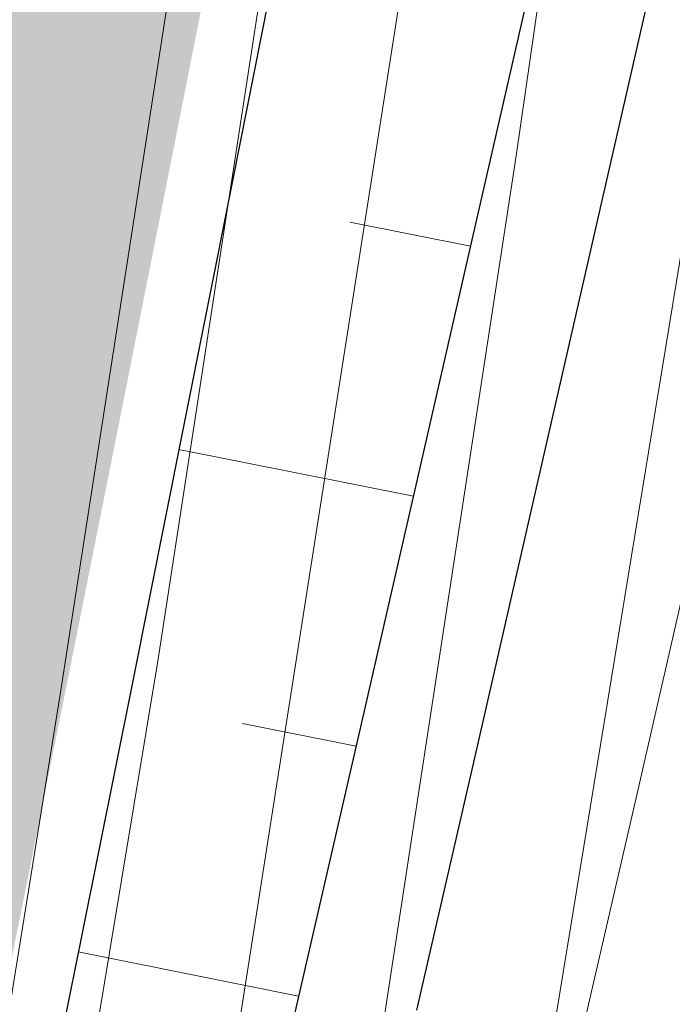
# Model space of a CAD drawing. Header units: metres. Extents: x 102313 to 104557, y 415820 to 422103.
# Tile 760 of 865: x 103780 to 103793, y 419448 to 419467. Entities that reach past the tile are written whole.
import ezdxf

# ---------------------------------------------------------------- set-up
doc = ezdxf.new("R2010")
doc.units = ezdxf.units.M
doc.header["$MEASUREMENT"] = 0
doc.linetypes.add('DGN Style 5', pattern=[84.730388, 36.313023, -48.417365])
doc.linetypes.add('KG-GV', pattern=[42, 12, -6, 0, -6, 12, -6])
for name, color, linetype, lineweight in [('00-50m-Bowgr-markering rijstrook', 4, 'DGN Style 5', 0), ('N-WE-GW-GRONDWERK-G', 3, 'Continuous', 30), ('N-WE-GW-GRONDWERK_KRUIN-G', 3, 'Continuous', 30), ('N-WE-GW-TALUDARCERING-G', 90, 'Continuous', 13), ('N-WE-KG-GRONDVERWERVING-G', 130, 'KG-GV', 30), ('N-WE-VH-KANTVERHARDING-GD', 6, 'Continuous', 30), ('Oever_slootkant', 92, 'Continuous', 0), ('Terrein_onbegroeid', 94, 'Continuous', 0), ('water', 2, 'Continuous', 0)]:
    doc.layers.add(name, color=color, linetype=linetype, lineweight=lineweight)

msp = doc.modelspace()

# ---------------------------------------------------------------- linework, layer by layer
at = {"layer": '00-50m-Bowgr-markering rijstrook', "flags": 128}
msp.add_lwpolyline([(103905.514, 420045.784), (103904.698, 420040.858), (103903.88, 420035.933), (103903.059, 420031.008), (103902.236, 420026.084), (103901.411, 420021.16), (103900.583, 420016.236), (103899.753, 420011.313), (103899.224, 420008.191), (103898.92, 420006.391), (103898.084, 420001.468), (103897.246, 419996.547), (103896.406, 419991.625), (103895.563, 419986.705), (103894.718, 419981.784), (103893.87, 419976.864), (103893.019, 419971.945), (103892.618, 419969.629), (103892.166, 419967.026), (103891.311, 419962.107), (103890.453, 419957.189), (103889.592, 419952.271), (103888.729, 419947.353), (103887.864, 419942.437), (103886.996, 419937.52), (103886.125, 419932.604), (103885.252, 419927.688), (103884.376, 419922.773), (103883.498, 419917.859), (103882.618, 419912.944), (103881.735, 419908.031), (103880.849, 419903.117), (103879.961, 419898.204), (103879.07, 419893.292), (103878.177, 419888.38), (103877.281, 419883.468), (103876.383, 419878.557), (103875.483, 419873.647), (103874.579, 419868.737), (103873.674, 419863.827), (103872.765, 419858.918), (103871.855, 419854.009), (103870.942, 419849.101), (103870.242, 419844.153), (103869.539, 419839.205), (103868.834, 419834.257), (103868.126, 419829.31), (103867.416, 419824.363), (103866.703, 419819.416), (103865.988, 419814.469), (103865.27, 419809.523), (103864.55, 419804.577), (103863.827, 419799.631), (103863.101, 419794.685), (103862.373, 419789.74), (103861.643, 419784.795), (103860.91, 419779.85), (103860.174, 419774.906), (103859.436, 419769.961), (103858.695, 419765.017), (103857.952, 419760.074), (103857.245, 419756.467), (103856.99, 419755.172), (103856.027, 419750.272), (103855.06, 419745.371), (103854.922, 419744.671), (103854.092, 419740.472), (103853.121, 419735.573), (103852.147, 419730.674), (103851.171, 419725.776), (103850.192, 419720.878), (103849.211, 419715.981), (103848.227, 419711.084), (103847.241, 419706.188), (103846.252, 419701.292), (103845.261, 419696.397), (103844.267, 419691.502), (103843.271, 419686.608), (103842.272, 419681.714), (103841.271, 419676.821), (103840.267, 419671.929), (103839.261, 419667.037), (103838.252, 419662.145), (103837.241, 419657.254), (103836.227, 419652.363), (103835.211, 419647.473), (103834.192, 419642.584), (103833.171, 419637.695), (103832.148, 419632.806), (103831.121, 419627.918), (103830.093, 419623.031), (103829.061, 419618.144), (103828.028, 419613.257), (103826.992, 419608.372), (103825.953, 419603.486), (103824.912, 419598.601), (103823.868, 419593.717), (103822.822, 419588.833), (103821.773, 419583.95), (103820.722, 419579.068), (103819.668, 419574.185), (103818.612, 419569.304), (103817.554, 419564.423), (103816.493, 419559.542), (103815.429, 419554.662), (103814.363, 419549.783), (103813.294, 419544.904), (103813.293, 419544.9), (103812.223, 419540.026), (103811.15, 419535.148), (103810.073, 419530.271), (103808.995, 419525.394), (103807.914, 419520.518), (103806.83, 419515.642), (103805.744, 419510.767), (103804.656, 419505.893), (103803.565, 419501.019), (103802.471, 419496.145), (103801.375, 419491.273), (103800.277, 419486.4), (103799.176, 419481.529), (103798.072, 419476.658), (103796.966, 419471.787), (103795.858, 419466.917), (103794.747, 419462.048), (103793.633, 419457.179), (103792.518, 419452.311), (103791.399, 419447.443), (103790.278, 419442.576), (103789.155, 419437.709), (103788.029, 419432.843), (103786.901, 419427.978), (103785.77, 419423.113), (103784.637, 419418.249), (103783.501, 419413.385), (103782.363, 419408.522), (103781.222, 419403.659), (103780.079, 419398.797), (103778.933, 419393.936), (103777.785, 419389.075), (103776.561, 419384.232), (103775.335, 419379.39), (103774.106, 419374.549), (103772.875, 419369.708), (103771.642, 419364.868), (103770.406, 419360.028), (103769.24, 419355.172), (103769.157, 419354.826), (103768.072, 419350.316), (103766.902, 419345.461), (103765.729, 419340.606), (103764.553, 419335.752), (103763.375, 419330.899), (103762.195, 419326.046), (103761.012, 419321.194), (103759.827, 419316.342), (103758.639, 419311.491), (103757.449, 419306.641), (103756.256, 419301.791), (103755.06, 419296.942), (103753.863, 419292.093), (103752.663, 419287.245), (103751.46, 419282.398), (103750.255, 419277.551), (103749.047, 419272.705), (103747.837, 419267.86), (103746.624, 419263.015), (103745.409, 419258.17), (103744.192, 419253.327), (103742.972, 419248.484), (103741.749, 419243.641), (103740.524, 419238.8), (103739.297, 419233.959), (103738.067, 419229.118), (103736.834, 419224.278), (103735.6, 419219.439), (103734.362, 419214.6), (103733.122, 419209.762), (103731.88, 419204.925), (103730.635, 419200.088), (103729.388, 419195.252), (103728.138, 419190.417), (103727.152, 419186.606), (103726.886, 419185.582), (103725.632, 419180.747), (103724.375, 419175.913), (103723.116, 419171.08), (103721.855, 419166.247), (103721.676, 419165.562), (103720.591, 419161.414), (103719.325, 419156.582), (103718.057, 419151.751), (103716.787, 419146.92), (103715.515, 419142.09), (103714.24, 419137.261), (103712.963, 419132.432), (103711.684, 419127.604), (103710.403, 419122.776), (103709.119, 419117.949), (103707.833, 419113.122), (103706.545, 419108.296), (103705.255, 419103.471), (103703.963, 419098.646), (103702.668, 419093.822), (103701.371, 419088.999), (103700.072, 419084.176), (103698.77, 419079.353), (103697.467, 419074.532), (103696.161, 419069.711), (103694.853, 419064.89), (103693.543, 419060.07), (103692.23, 419055.251), (103690.915, 419050.432), (103689.599, 419045.614), (103688.279, 419040.796), (103686.958, 419035.979), (103685.634, 419031.163), (103684.309, 419026.347), (103682.981, 419021.532), (103681.65, 419016.718), (103680.318, 419011.904), (103678.983, 419007.091), (103677.646, 419002.278), (103676.307, 418997.466), (103674.966, 418992.655), (103673.622, 418987.844), (103672.276, 418983.034), (103670.928, 418978.225), (103669.578, 418973.416), (103668.225, 418968.607), (103666.871, 418963.8), (103665.514, 418958.993), (103664.155, 418954.186), (103662.793, 418949.381), (103661.43, 418944.575), (103660.064, 418939.771), (103658.696, 418934.967), (103657.326, 418930.164), (103655.954, 418925.361), (103654.579, 418920.559), (103653.202, 418915.758), (103651.823, 418910.957), (103650.442, 418906.157), (103649.058, 418901.358), (103647.673, 418896.559), (103646.285, 418891.761), (103644.894, 418886.963), (103643.502, 418882.166), (103642.108, 418877.37), (103640.711, 418872.575), (103639.312, 418867.78), (103637.911, 418862.985), (103636.507, 418858.192), (103635.102, 418853.399), (103633.694, 418848.606), (103632.284, 418843.815), (103630.872, 418839.024), (103629.457, 418834.233), (103628.04, 418829.443), (103626.622, 418824.654), (103625.2, 418819.866), (103623.777, 418815.078), (103622.352, 418810.291), (103620.924, 418805.505), (103619.494, 418800.719), (103618.062, 418795.934), (103616.628, 418791.149), (103615.67, 418787.959), (103615.191, 418786.365), (103613.752, 418781.582), (103612.311, 418776.8), (103610.868, 418772.018), (103609.423, 418767.237), (103607.975, 418762.456), (103606.525, 418757.676), (103605.073, 418752.897), (103603.619, 418748.119), (103602.163, 418743.341), (103600.704, 418738.564), (103599.243, 418733.787), (103597.78, 418729.011), (103596.315, 418724.236), (103594.848, 418719.462), (103593.378, 418714.688), (103591.906, 418709.915), (103590.432, 418705.143), (103588.956, 418700.371), (103587.478, 418695.6), (103585.997, 418690.829), (103584.514, 418686.06), (103583.029, 418681.291), (103581.542, 418676.522), (103580.053, 418671.755), (103578.561, 418666.988), (103577.067, 418662.222), (103575.571, 418657.456), (103574.073, 418652.691), (103572.573, 418647.927), (103571.07, 418643.164), (103569.565, 418638.401)], dxfattribs=at)
at = {"layer": 'N-WE-GW-GRONDWERK-G', "flags": 128}
msp.add_lwpolyline([(103796.104, 419528.248), (103795.385, 419523.299), (103794.66, 419518.35), (103793.931, 419513.402), (103793.198, 419508.455), (103792.266, 419503.551), (103791.329, 419498.649), (103790.388, 419493.747), (103789.442, 419488.846), (103788.491, 419483.946), (103787.536, 419479.047), (103786.576, 419474.149), (103785.611, 419469.252), (103784.642, 419464.356), (103783.668, 419459.461), (103782.689, 419454.566), (103781.706, 419449.673), (103780.718, 419444.78)], dxfattribs=at)
at = {"layer": 'N-WE-GW-GRONDWERK_KRUIN-G', "flags": 128}
msp.add_lwpolyline([(103802.665, 419526.796), (103801.812, 419521.872), (103800.957, 419516.949), (103800.1, 419512.026), (103799.239, 419507.104), (103798.149, 419502.233), (103797.056, 419497.362), (103795.961, 419492.492), (103794.863, 419487.622), (103793.763, 419482.754), (103792.66, 419477.885), (103791.554, 419473.017), (103790.447, 419468.15), (103789.336, 419463.284), (103788.223, 419458.417), (103787.108, 419453.552), (103785.99, 419448.687), (103784.87, 419443.823)], dxfattribs=at)
at = {"layer": 'N-WE-GW-TALUDARCERING-G', "flags": 128}
for points in [[(103786.932, 419463.547), (103789.289, 419463.079)], [(103783.598, 419459.111), (103788.173, 419458.198)], [(103784.836, 419453.763), (103787.055, 419453.318)], [(103781.632, 419449.306), (103785.933, 419448.439)]]:
    msp.add_lwpolyline(points, dxfattribs=at)
at = {"layer": 'N-WE-KG-GRONDVERWERVING-G', "linetype": 'Continuous', "lineweight": 0, "ltscale": 5, "const_width": 7.5, "flags": 128}
msp.add_lwpolyline([(103791.937, 419534.277), (103791.222, 419529.329), (103790.503, 419524.382), (103789.78, 419519.436), (103789.051, 419514.491), (103788.318, 419509.546), (103787.387, 419504.645), (103786.451, 419499.745), (103785.51, 419494.845), (103784.564, 419489.947), (103783.614, 419485.05), (103782.659, 419480.153), (103781.7, 419475.258), (103780.736, 419470.363), (103779.767, 419465.469), (103778.794, 419460.576), (103777.816, 419455.685), (103776.833, 419450.794), (103775.845, 419445.903), (103774.853, 419441.014)], dxfattribs=at)
at = {"layer": 'N-WE-VH-KANTVERHARDING-GD', "flags": 128}
msp.add_lwpolyline([(103806.9, 419530.972), (103805.822, 419526.097), (103804.741, 419521.222), (103803.658, 419516.348), (103802.572, 419511.475), (103801.484, 419506.602), (103800.393, 419501.73), (103799.3, 419496.858), (103798.205, 419491.987), (103797.106, 419487.116), (103796.006, 419482.246), (103794.903, 419477.376), (103793.797, 419472.508), (103792.689, 419467.639), (103791.579, 419462.771), (103790.465, 419457.904), (103789.35, 419453.037), (103788.232, 419448.171)], dxfattribs=at)
at = {"layer": 'Oever_slootkant', "flags": 128}
for points in [[(103779.277, 419400.452), (103783.996, 419425.327), (103784.476, 419428.275), (103786.176, 419438.717), (103790.178, 419464.842), (103796.613, 419509.416), (103800.858, 419537.565), (103802.191, 419545.658), (103803.081, 419551.428), (103803.403, 419553.513), (103802.27, 419554.242)], [(103792.861, 419530.383), (103788.431, 419500.389), (103781.278, 419454.329), (103776.917, 419427.371), (103772.544, 419401.375)]]:
    msp.add_lwpolyline(points, dxfattribs=at)
at = {"layer": 'Terrein_onbegroeid', "flags": 128}
msp.add_lwpolyline([(103799.001, 419556.183), (103804.3, 419554.999), (103805.229, 419554.636), (103806.105, 419554.124), (103806.89, 419553.481), (103807.564, 419552.723), (103808.11, 419551.869), (103808.516, 419550.939), (103808.873, 419550.878), (103802.406, 419515.889), (103797.445, 419487.624), (103790.36, 419444.421)], dxfattribs=at)
at = {"layer": 'water', "flags": 128}
for points in [[(103774.247, 419401.141), (103783.185, 419454.978), (103789.855, 419498.361), (103795.556, 419536.21), (103796.952, 419545.732), (103797.677, 419549.54), (103798.161, 419552.337), (103798.521, 419553.288), (103798.735, 419553.299), (103799.424, 419553.227), (103800.078, 419552.999), (103800.662, 419552.628), (103799.634, 419546.856), (103797.387, 419530.847), (103789.985, 419481.155)], [(103789.985, 419481.155), (103783.076, 419437.058), (103777.072, 419400.755)]]:
    msp.add_lwpolyline(points, dxfattribs=at)

doc.saveas('drawing.dxf')
